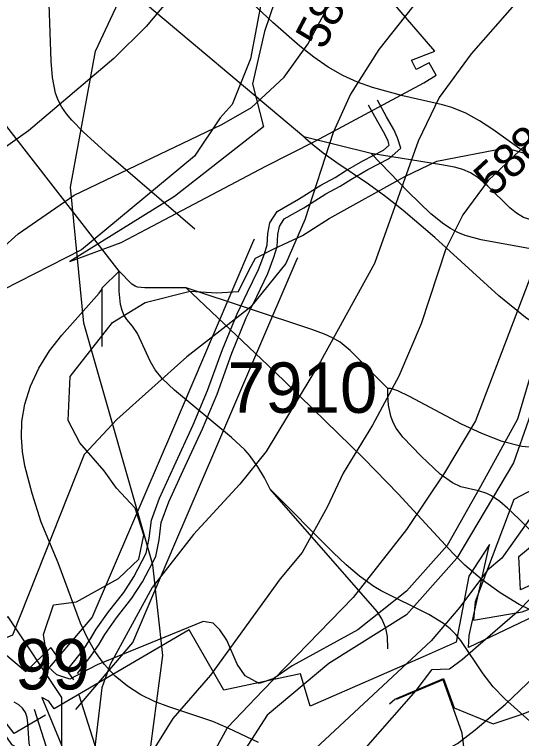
# Model space of a CAD drawing. Extents: x -709584 to -702006, y -1161789 to -1157496.
# Drawn here: x -707173.1 to -707022.2, y -1159791.2 to -1159575.6 of the extents above; entities that cross this region are included whole.
import ezdxf

# ---------------------------------------------------------------- set-up
doc = ezdxf.new("R2010")
doc.units = 0
for name, color, linetype in [('102_obvod PÚ', 7, 'Continuous'), ('110_silnice II. třídy a III. třídy', 7, 'Continuous'), ('120_vrstevnice hlavní', 7, 'Continuous'), ('121_vrstevnice hlavní_popis', 7, 'Continuous'), ('122_vrstevnice základní', 7, 'Continuous'), ('408_BPEJ_linie', 7, 'Continuous'), ('409_BPEJ_popis', 7, 'Continuous'), ('411_akumulovaný odtok', 7, 'Continuous'), ('419_LPIS PB', 7, 'Continuous'), ('419_LPIS PB_kod', 7, 'Continuous'), ('735_OP sítí TI', 7, 'Continuous')]:
    doc.layers.add(name, color=color, linetype=linetype)

msp = doc.modelspace()

# ---------------------------------------------------------------- linework, layer by layer
at = {"layer": '102_obvod PÚ'}
for points in [[(-707156.64, -1159649.18), (-707141.39, -1159643.49), (-707133.83, -1159639.49), (-707098.36, -1159620.79), (-707083.66, -1159613.3), (-707051.34, -1159595.93), (-707047.66, -1159593.7), (-707049.67, -1159589.93), (-707053.55, -1159591.98), (-707054.95, -1159589.17), (-707048.03, -1159586.53), (-707084.28, -1159544.42), (-707091.2, -1159559.41), (-707092.7, -1159562.76), (-707098.7, -1159580.6), (-707102.26, -1159596.23), (-707098.98, -1159609), (-707125.53, -1159629.84), (-707156.64, -1159649.18)], [(-707026.49, -1159799.82), (-706996.48, -1159788.37), (-706998.55, -1159782.52), (-706991.13, -1159778.66), (-706993.63, -1159771.46), (-706950.95, -1159752.19), (-706963.59, -1159730.93), (-707001.32, -1159748.1), (-707016.41, -1159753.81), (-707037.99, -1159764.1), (-707037.76, -1159760.56), (-707031.72, -1159733.42), (-707037.85, -1159742.84), (-707041.63, -1159762.54), (-707051.54, -1159766.89), (-707085.11, -1159781.61), (-707087.97, -1159772.01), (-707110.79, -1159776.87), (-707121.11, -1159758.88), (-707161.31, -1159782.38), (-707162.89, -1159780.07), (-707165.03, -1159779.04), (-707158.11, -1159795.56)]]:
    msp.add_lwpolyline(points, dxfattribs=at)
at = {"layer": '110_silnice II. třídy a III. třídy'}
msp.add_lwpolyline([(-706991.78, -1159479.49), (-706999.01, -1159615.85), (-707006.72, -1159658.25), (-707024.62, -1159709.14), (-707041.49, -1159737.56), (-707056.44, -1159754.43), (-707079.58, -1159768.89), (-707097.91, -1159784.3), (-707112.85, -1159807.43), (-707121.1, -1159836.07), (-707117.24, -1159856.79), (-707092.17, -1159978.7), (-707074.33, -1160037.97), (-707032.37, -1160169.9), (-707002, -1160241.7), (-706986.57, -1160329.88), (-706984.16, -1160358.65), (-706995.74, -1160401.05), (-707031.42, -1160441.53), (-707063.24, -1160500.31), (-707076.74, -1160529.22), (-707074.81, -1160542.72), (-707043.95, -1160605.36), (-707014.87, -1160672.98)], dxfattribs=at)
at = {"layer": '120_vrstevnice hlavní'}
for points in [[(-707096.49, -1159535.5), (-707110.5, -1159550.95), (-707117.79, -1159559.79), (-707133.98, -1159579.17), (-707143.53, -1159588.72), (-707168.99, -1159610.27), (-707193, -1159627.2), (-707219.9, -1159643.11), (-707233.79, -1159649.18), (-707244.2, -1159652.22), (-707255.2, -1159653.81), (-707274, -1159653.52), (-707281.52, -1159652.8), (-707307.56, -1159648.46), (-707321.44, -1159647.3), (-707328.39, -1159645.71), (-707349.22, -1159639.2), (-707367.59, -1159635.88)], [(-707006.14, -1159618.58), (-707035.92, -1159696.63), (-707045.17, -1159712.1), (-707056.46, -1159729.03), (-707072.37, -1159749.28), (-707099.23, -1159776.91), (-707109.76, -1159787.95)], [(-707299.07, -1159796.15), (-707284.03, -1159795.02), (-707270.24, -1159793.54), (-707258.09, -1159792.81), (-707243.63, -1159793.83), (-707229.74, -1159796.43), (-707222.8, -1159799.18), (-707215.85, -1159803.23), (-707205.15, -1159810.75), (-707190.4, -1159823.62), (-707184.32, -1159830.71), (-707176.22, -1159843.01), (-707169.95, -1159857.17), (-707159.17, -1159856.16), (-707155.66, -1159859.17), (-707149.61, -1159861.23), (-707145.85, -1159860.94), (-707133.84, -1159855.91), (-707131.86, -1159848.66), (-707128.63, -1159844.45), (-707126.57, -1159828.58), (-707121.35, -1159809.21), (-707109.76, -1159787.95)]]:
    msp.add_lwpolyline(points, dxfattribs=at)
at = {"layer": '122_vrstevnice základní'}
for points in [[(-707330.68, -1159683.57), (-707320.09, -1159678.68), (-707305.24, -1159677.97), (-707296.57, -1159679.12), (-707278.34, -1159683.03), (-707258.09, -1159690.26), (-707227.71, -1159703.28), (-707219.62, -1159706.17), (-707216.72, -1159706.61), (-707215.28, -1159706.03), (-707213.25, -1159701.83), (-707203.41, -1159679.7), (-707195.89, -1159667.41), (-707189.09, -1159658.15), (-707180.99, -1159648.89), (-707172.03, -1159640.94), (-707155.39, -1159629.37), (-707111.42, -1159608.39), (-707102.6, -1159603.33), (-707092.91, -1159594.22), (-707085.82, -1159584.38), (-707070.75, -1159556.21), (-707058.68, -1159540.13)], [(-707035.98, -1159542.9), (-707044.59, -1159559.38), (-707048.79, -1159565.87), (-707064.7, -1159585.97), (-707073.09, -1159599.28), (-707078.3, -1159610.71), (-707086.69, -1159636.74), (-707092.33, -1159649.76), (-707102.89, -1159662.78), (-707121.83, -1159677.53), (-707142.66, -1159696.19), (-707152.35, -1159706.61)], [(-706984.7, -1159549.38), (-706991.47, -1159589.25), (-707002.75, -1159589.25), (-707005.54, -1159593.06), (-707009.01, -1159599.86), (-707017.11, -1159610.71), (-707032.16, -1159625.03), (-707039.68, -1159635.3), (-707044.74, -1159645.42), (-707052.12, -1159667.7), (-707058.77, -1159683.32), (-707066.58, -1159697.93), (-707075.26, -1159712.25), (-707080.03, -1159722.37), (-707087.55, -1159735.82), (-707094.06, -1159743.64), (-707114.75, -1159772.42), (-707126.03, -1159785.29), (-707131.82, -1159794.69)], [(-707023.62, -1159571.8), (-707037.22, -1159587.28), (-707046.76, -1159600.29), (-707052.98, -1159613.31), (-707066, -1159649.76), (-707082.06, -1159678.98), (-707098.26, -1159705.74), (-707106.07, -1159715.43), (-707119.81, -1159730.47), (-707132.19, -1159746.24), (-707144.69, -1159769.24), (-707147.15, -1159776.18), (-707149.39, -1159795.47), (-707150.39, -1159799.99), (-707151.39, -1159807.98), (-707157.05, -1159811.15), (-707160.42, -1159812.66), (-707162.32, -1159813.22), (-707164.24, -1159813.36), (-707166.82, -1159811.76), (-707174.38, -1159804.5)], [(-707152.35, -1159706.61), (-707173.76, -1159760.41), (-707182.01, -1159763.89), (-707186.35, -1159764.61), (-707192.42, -1159764.03), (-707197.63, -1159762.01), (-707209.06, -1159754.34), (-707216.58, -1159748.7), (-707225.4, -1159743.2), (-707239.29, -1159732.93), (-707258.09, -1159721.94), (-707261.71, -1159720.2), (-707276.03, -1159717.02), (-707299.6, -1159715.43)], [(-706991.24, -1159707.99), (-707005.1, -1159730.5), (-707019.28, -1159749.28), (-707023.48, -1159753.62), (-707035.92, -1159764.32), (-707039.77, -1159767.75), (-707043.66, -1159770.55), (-707049.03, -1159770.81), (-707053.64, -1159776.95), (-707067.94, -1159793.19), (-707074.26, -1159801.48), (-707078.37, -1159808.14), (-707081.64, -1159814.46), (-707084.45, -1159822.37), (-707084.4, -1159830.93), (-707083.9, -1159843.51), (-707083.03, -1159853.41), (-707084.14, -1159861.11), (-707086.92, -1159868.61), (-707095.44, -1159883.48), (-707098.9, -1159891.99), (-707099.86, -1159900.52), (-707099.99, -1159910.08)], [(-707019.32, -1159725.2), (-707028.03, -1159737.55), (-707032.38, -1159741.06), (-707040.55, -1159752.07), (-707049.08, -1159762.11), (-707100.72, -1159810.17)], [(-707095.72, -1159921.71), (-707084.08, -1159901.44), (-707077.14, -1159891.32), (-707073.67, -1159884.37), (-707068.86, -1159872.43), (-707064.62, -1159868.47), (-707059.55, -1159865.85), (-707057.34, -1159863.2), (-707056.44, -1159858.69), (-707060.32, -1159848.25), (-707062.23, -1159840.35), (-707061.98, -1159834.15), (-707060.36, -1159826.13), (-707057.27, -1159813.49), (-707052.94, -1159803.32), (-707046.47, -1159795.54), (-707041.24, -1159792.76), (-707035.99, -1159788.64), (-707027.01, -1159781.03), (-707016.31, -1159770.79), (-707010.69, -1159763.99), (-707005.98, -1159755.78), (-707001.78, -1159750.29)]]:
    msp.add_lwpolyline(points, dxfattribs=at)
at = {"layer": '408_BPEJ_linie'}
for points in [[(-707165, -1159843), (-707146.5, -1159824.5), (-707132.5, -1159793.5), (-707129, -1159766.5), (-707132, -1159739.5), (-707152.5, -1159667.5), (-707156.5, -1159627), (-707149, -1159586.5), (-707138.5, -1159564), (-707106.5, -1159523), (-707077.5, -1159501.5), (-707050, -1159487.5), (-707020, -1159462), (-707005, -1159438), (-706998, -1159411), (-707007, -1159330), (-707017, -1159288)], [(-706927.4, -1159675.7), (-706941.2, -1159687.2), (-706942.18, -1159688.49), (-706942.5, -1159700.5), (-706945.5, -1159708.5), (-706981, -1159726), (-706986.83, -1159724.89), (-706996.6, -1159731.4), (-706994, -1159734), (-707022.5, -1159747), (-707023, -1159737), (-707012.19, -1159728.09), (-707008.7, -1159724.6), (-707005.07, -1159722.22), (-706986, -1159706.5), (-706983.5, -1159698.5), (-707024.5, -1159720), (-707036, -1159750.5), (-707036.5, -1159756), (-707022, -1159753.5), (-706989, -1159741), (-706954, -1159722.5), (-706937, -1159712)], [(-707175, -1159755), (-707186, -1159759), (-707191, -1159765), (-707183, -1159780), (-707174, -1159793), (-707159, -1159801), (-707159, -1159779), (-707175, -1159755)]]:
    msp.add_lwpolyline(points, dxfattribs=at)
at = {"layer": '411_akumulovaný odtok'}
for p, q in [((-707066.99, -1159617), (-707086.99, -1159612)), ((-707146.99, -1159657), (-707141.99, -1159652)), ((-707146.99, -1159674.5), (-707146.99, -1159657))]:
    msp.add_line(p, q, dxfattribs=at)
for points in [[(-707119.49, -1159639.5), (-707145, -1159617.52), (-707152.61, -1159610.64), (-707156.08, -1159607.05), (-707157.63, -1159605.17), (-707159, -1159603.2), (-707160.11, -1159601.12), (-707160.89, -1159598.97), (-707161.79, -1159594.37), (-707162.18, -1159589.53), (-707162.76, -1159572.4), (-707164.09, -1159561.97), (-707163.96, -1159560.07), (-707162.91, -1159553.54), (-707162.4, -1159547.45), (-707162.04, -1159538.22), (-707161.99, -1159532)], [(-707086.99, -1159612), (-707138.46, -1159568.66), (-707143.48, -1159564.26), (-707146.59, -1159561.23), (-707149.26, -1159557.99), (-707150.32, -1159556.23), (-707151.08, -1159554.44), (-707153.21, -1159546.12), (-707154.03, -1159543.66), (-707155.06, -1159541.24), (-707156.24, -1159539.09), (-707158.81, -1159535.4), (-707160.99, -1159532.89), (-707161.99, -1159532)], [(-707141.99, -1159652), (-707200.28, -1159576.96), (-707208.81, -1159566.45), (-707212.66, -1159562.33), (-707217.92, -1159557.7), (-707223.61, -1159553.2), (-707231.99, -1159547)], [(-707018.86, -1159618.33), (-707030.74, -1159609.81), (-707034.73, -1159607.21), (-707038.78, -1159604.97), (-707042.93, -1159603.25), (-707045.78, -1159602.44), (-707057.52, -1159599.83), (-707066.58, -1159597.35), (-707071.04, -1159595.75), (-707075.37, -1159593.8), (-707079.81, -1159591.23), (-707084.07, -1159588.27), (-707088.21, -1159585.02), (-707096.24, -1159577.98), (-707111.92, -1159563.19)], [(-706932.3, -1159713.21), (-706937.32, -1159711.11), (-706942.39, -1159709.26), (-706956, -1159704.93), (-706960.38, -1159703.21), (-706964.86, -1159700.98), (-706969.22, -1159698.45), (-706982.14, -1159690.27), (-707003.98, -1159677.09), (-707012.66, -1159671.64), (-707021.04, -1159665.81), (-707028.97, -1159659.38), (-707047.99, -1159642), (-707057.42, -1159633.95), (-707062.57, -1159629.92), (-707067.78, -1159626.14), (-707077.2, -1159619.8), (-707081.25, -1159616.87), (-707084.35, -1159614.44), (-707086.33, -1159612.75), (-707086.99, -1159612)], [(-707006.99, -1159637), (-707013.12, -1159637.16), (-707016.4, -1159637.09), (-707019.34, -1159636.78), (-707021.6, -1159636.08), (-707023.72, -1159634.8), (-707025.69, -1159633.16), (-707032.29, -1159626.69), (-707035.23, -1159624.12), (-707037.36, -1159622.73), (-707039.7, -1159621.77), (-707042.19, -1159621.1), (-707046.05, -1159620.35), (-707066.99, -1159617)], [(-707019.55, -1159645.36), (-707034.27, -1159642.7), (-707038.98, -1159641.39), (-707041.2, -1159640.48), (-707043.32, -1159639.35), (-707045.34, -1159638.02), (-707049.2, -1159634.94), (-707055.98, -1159628.44), (-707066.99, -1159617)], [(-707121.99, -1159657), (-707134.36, -1159657.04), (-707136.48, -1159656.84), (-707137.21, -1159656.55), (-707138.18, -1159655.86), (-707141.99, -1159652)], [(-707096.99, -1159717), (-707098.72, -1159713.55), (-707100.66, -1159710.29), (-707103.19, -1159706.85), (-707104.6, -1159705.26), (-707108.55, -1159701.59), (-707125.52, -1159687.44), (-707129.14, -1159683.97), (-707131.23, -1159681.43), (-707132.77, -1159678.81), (-707136.55, -1159670.65), (-707137.98, -1159668.37), (-707139.73, -1159666.44), (-707140.52, -1159665.25), (-707141.13, -1159663.72), (-707141.56, -1159661.92), (-707141.98, -1159658.03), (-707141.99, -1159652)], [(-707100.55, -1159792.41), (-707109.54, -1159788.11), (-707114.09, -1159786.16), (-707127.24, -1159781.77), (-707131.5, -1159780.19), (-707135.55, -1159778.26), (-707139.52, -1159775.69), (-707143.15, -1159772.62), (-707146.41, -1159769.12), (-707149.24, -1159765.24), (-707151.51, -1159761.19), (-707153.45, -1159756.89), (-707160.16, -1159738.89), (-707165.2, -1159726.77), (-707167.85, -1159718.22), (-707170.02, -1159709.98), (-707170.73, -1159705.79), (-707171.09, -1159701.46), (-707170.94, -1159696.82), (-707170.04, -1159691.66), (-707168.35, -1159686.25), (-707165.87, -1159680.88), (-707162.67, -1159675.79), (-707159.07, -1159671.08), (-707147.96, -1159658.58), (-707147.12, -1159657.47), (-707146.99, -1159657)], [(-707061.99, -1159687), (-707073.2, -1159675.69), (-707076.22, -1159673.21), (-707078.45, -1159671.86), (-707080.87, -1159670.77), (-707084.66, -1159669.37), (-707121.99, -1159657)], [(-706928.84, -1159785.51), (-706935.3, -1159782.4), (-706955.27, -1159774.2), (-706967.37, -1159768.85), (-706973.44, -1159766.44), (-706980.01, -1159764.3), (-706986.62, -1159762.46), (-706992.84, -1159760.86), (-707004.95, -1159758.19), (-707010.91, -1159756.55), (-707016.99, -1159754.21), (-707022.88, -1159751.28), (-707028.55, -1159747.85), (-707033.96, -1159743.94), (-707039.05, -1159739.59), (-707042.54, -1159736.12), (-707058.94, -1159718.36), (-707069.18, -1159707.87), (-707095.88, -1159681.78), (-707121.99, -1159657)], [(-707009.49, -1159739.5), (-707022.93, -1159725.86), (-707026.35, -1159722.6), (-707028.71, -1159720.61), (-707031.19, -1159718.92), (-707032.51, -1159718.27), (-707035.04, -1159717.46), (-707040.25, -1159716.23), (-707042.79, -1159715.12), (-707046.43, -1159712.49), (-707052.1, -1159707.16), (-707057.51, -1159701.51), (-707059.52, -1159698.76), (-707060.41, -1159697.07), (-707061.11, -1159695.26), (-707061.83, -1159691.9), (-707062.04, -1159689.01), (-707061.99, -1159687)], [(-706927.25, -1159752.4), (-706935.37, -1159744.37), (-706939.53, -1159740.48), (-706943.78, -1159736.73), (-706948.16, -1159733.17), (-706952.6, -1159729.9), (-706970.8, -1159717.94), (-706982.59, -1159709.71), (-706986.22, -1159707.35), (-706989.88, -1159705.38), (-706993.63, -1159704), (-706997.99, -1159703.34), (-707002.51, -1159703.39), (-707011.81, -1159704.43), (-707016.64, -1159704.77), (-707022.11, -1159704.3), (-707027.98, -1159702.77), (-707034.03, -1159700.41), (-707040.04, -1159697.56), (-707055.51, -1159689.34), (-707059.03, -1159687.69), (-707061.13, -1159686.98), (-707061.99, -1159687)], [(-707061.99, -1159764.5), (-707062.1, -1159760.86), (-707062.61, -1159758.33), (-707063.76, -1159755.59), (-707065.22, -1159753.39), (-707096.99, -1159717)], [(-707001.99, -1159812), (-707006.88, -1159803.68), (-707010.51, -1159797.86), (-707014.34, -1159792.24), (-707016.19, -1159789.86), (-707019.72, -1159786.11), (-707027.21, -1159779.39), (-707030.68, -1159775.81), (-707033.59, -1159771.98), (-707040.31, -1159762.05), (-707041.81, -1159760.25), (-707043.44, -1159758.59), (-707045.4, -1159757.01), (-707049.76, -1159754.32), (-707063.95, -1159747.27), (-707066.22, -1159745.92), (-707070.44, -1159742.87), (-707074.43, -1159739.47), (-707078.32, -1159735.83), (-707096.99, -1159717)], [(-707161.99, -1159807), (-707162.04, -1159806.57), (-707162.51, -1159805.57), (-707165.48, -1159801.14), (-707166.63, -1159799.23), (-707167.61, -1159797.16), (-707168.31, -1159794.92), (-707168.73, -1159792.64), (-707169.14, -1159786.63), (-707169.38, -1159785), (-707169.87, -1159783.54), (-707170.72, -1159782.23), (-707171.86, -1159781.17), (-707173.24, -1159780.42)]]:
    msp.add_lwpolyline(points, dxfattribs=at)
at = {"layer": '419_LPIS PB'}
for points in [[(-707096.86, -1159556.67), (-707102.86, -1159588.81), (-707108.37, -1159602.36), (-707111.87, -1159606.38), (-707119.6, -1159617.8), (-707153.2, -1159645.7), (-707176.5, -1159657.6)], [(-707018.37, -1159679.05), (-707023.37, -1159696.13), (-707034.38, -1159716.21), (-707044.39, -1159733.79), (-707056.41, -1159747.35), (-707070.92, -1159758.89), (-707090.52, -1159769.57), (-707095.91, -1159773.33), (-707100.35, -1159774.84), (-707104.46, -1159772.58), (-707106.81, -1159769.1), (-707109.96, -1159761.91), (-707111.97, -1159758.89), (-707113.97, -1159756.89), (-707116.97, -1159756.39), (-707148.55, -1159769.29), (-707156.61, -1159773.52), (-707160.52, -1159772.23), (-707163.02, -1159769.94), (-707164.47, -1159760.26), (-707161.52, -1159751.46), (-707154.7, -1159750.5), (-707142.2, -1159743.6), (-707136.12, -1159737.86), (-707134.65, -1159730.68), (-707137.18, -1159722.6), (-707142.8, -1159716.7), (-707146.4, -1159711.5), (-707153.69, -1159703.17), (-707157.11, -1159696.5), (-707156.6, -1159683.4), (-707144, -1159667.3), (-707134.2, -1159661.4), (-707120.8, -1159658), (-707112.9, -1159658.5), (-707106.5, -1159658.1), (-707103.3, -1159651.6), (-707101.4, -1159648.2), (-707095.95, -1159645.41), (-707087.44, -1159641.39), (-707079.43, -1159636.37), (-707056.91, -1159623.82), (-707047.4, -1159619.3), (-707026.88, -1159615.28), (-707019.63, -1159617.38)]]:
    msp.add_lwpolyline(points, dxfattribs=at)
at = {"layer": '735_OP sítí TI'}
for points in [[(-707154.37, -1159771.87), (-707150.38, -1159766.76), (-707147.93, -1159763.17), (-707146.25, -1159760.28), (-707142.76, -1159755.25), (-707138.19, -1159749.48), (-707135, -1159744.62), (-707131.08, -1159737), (-707130.07, -1159732.08), (-707129.44, -1159726.94), (-707127.17, -1159720.77), (-707122.91, -1159711.38), (-707117.21, -1159698.98), (-707112.84, -1159688.69), (-707108.41, -1159676.46), (-707104.15, -1159665.96), (-707101.03, -1159659.61), (-707097.76, -1159652.71), (-707095.91, -1159647.86), (-707094.96, -1159644.7), (-707094.7, -1159641.14), (-707094.29, -1159638.75), (-707092.84, -1159636.48), (-707087.05, -1159633.19), (-707080.45, -1159629.01), (-707076.15, -1159626.75), (-707072.98, -1159624.72), (-707067.99, -1159621.77), (-707061.59, -1159618.46), (-707058.12, -1159615.43), (-707059.14, -1159612.27), (-707060.23, -1159609.83), (-707062.37, -1159606.08), (-707065.13, -1159601.14)], [(-707156.73, -1159770.03), (-707152.8, -1159765), (-707150.47, -1159761.57), (-707148.79, -1159758.66), (-707145.18, -1159753.47), (-707140.63, -1159747.72), (-707137.6, -1159743.1), (-707133.94, -1159736), (-707133.03, -1159731.6), (-707132.38, -1159726.24), (-707129.95, -1159719.63), (-707125.63, -1159710.14), (-707119.95, -1159697.76), (-707115.64, -1159687.59), (-707111.21, -1159675.38), (-707106.89, -1159664.74), (-707103.73, -1159658.31), (-707100.52, -1159651.53), (-707098.75, -1159646.9), (-707097.92, -1159644.16), (-707097.68, -1159640.78), (-707097.15, -1159637.65), (-707094.96, -1159634.24), (-707088.59, -1159630.61), (-707081.95, -1159626.41), (-707077.67, -1159624.15), (-707074.56, -1159622.16), (-707069.45, -1159619.15), (-707063.29, -1159615.96), (-707061.58, -1159614.47), (-707061.94, -1159613.35), (-707062.91, -1159611.19), (-707064.99, -1159607.56), (-707067.75, -1159602.6)], [(-707165.56, -1159773.51), (-707149.99, -1159755.21), (-707138.23, -1159727.74), (-707126.05, -1159699.3), (-707113.87, -1159670.86), (-707102.16, -1159643.51), (-707101.7, -1159642.42)], [(-707154.9, -1159782.59), (-707137.95, -1159762.67), (-707125.36, -1159733.25), (-707113.18, -1159704.81), (-707101, -1159676.37), (-707089.29, -1159649.02), (-707088.82, -1159647.92)], [(-707155.49, -1159773.74), (-707162.3, -1159764.17), (-707169.85, -1159771.34), (-707169.9, -1159771.27), (-707176.12, -1159765.99), (-707181.31, -1159762.51), (-707188.36, -1159764.74), (-707191.31, -1159765.4), (-707192.27, -1159765.02)], [(-707091.02, -1159907.4), (-707091.38, -1159904.44), (-707074.28, -1159887.09), (-707025.2, -1159875.4), (-707033.29, -1159842.62), (-707039.87, -1159789.69), (-707045.58, -1159773.81), (-707059.52, -1159779.62)], [(-707061.52, -1159780.89), (-707059.96, -1159779.48), (-707045.41, -1159773.41), (-707042.28, -1159782.11), (-707030.68, -1159786.84), (-707021.73, -1159783.91), (-707017.15, -1159781.99), (-707017.89, -1159780.15)], [(-707163.91, -1159784.25), (-707173.26, -1159789.73), (-707180.06, -1159781.01), (-707183.68, -1159777.94), (-707184.72, -1159778.26), (-707192.43, -1159780), (-707197.41, -1159778.04)], [(-707121.38, -1159851.18), (-707133.06, -1159829.32), (-707144.44, -1159808.02), (-707153.84, -1159778.34)], [(-707133.72, -1159857.78), (-707145.41, -1159835.91), (-707157.4, -1159813.48), (-707167.18, -1159782.56)]]:
    msp.add_lwpolyline(points, dxfattribs=at)

# ---------------------------------------------------------------- texts
at = {"layer": '121_vrstevnice hlavní_popis'}
for s, rotation, p in [('582', 62.4024, (-707081.11, -1159586.41)), ('588', 42.6351, (-707030.68, -1159630.23))]:
    msp.add_text(s, height=10, rotation=rotation, dxfattribs=at).set_placement(p)
at = {"layer": '409_BPEJ_popis'}
msp.add_text('99', height=15, dxfattribs=at).set_placement((-707173.01, -1159776.63))
at = {"layer": '419_LPIS PB_kod'}
msp.add_text('7910', height=15, dxfattribs=at).set_placement((-707109.71, -1159694.23))

doc.saveas('drawing.dxf')
